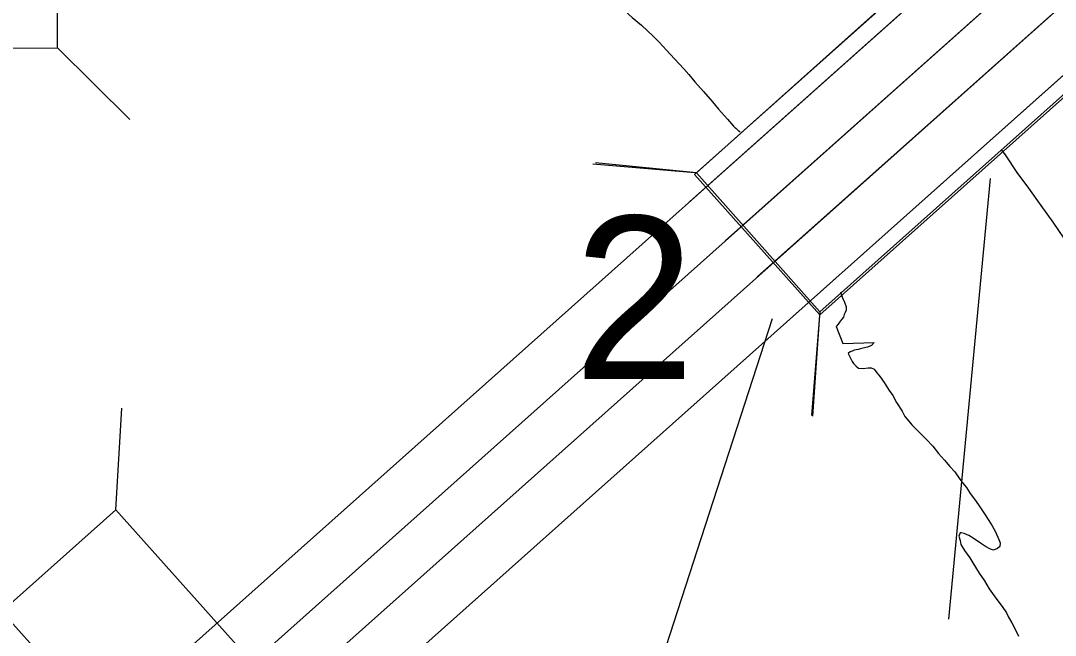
# Model space of a CAD drawing. Extents: x -939622 to -934245, y 1383184 to 1385301.
# Drawn here: x -936416.89 to -936408.84, y 1384599.72 to 1384604.5 of the extents above; entities that cross this region are included whole.
import ezdxf

# ---------------------------------------------------------------- set-up
doc = ezdxf.new("R2010")
doc.units = 0
for name, color, linetype in [('Level 19', 7, 'Continuous'), ('Level 2', 7, 'Continuous'), ('Level 20', 7, 'Continuous'), ('Level 23', 7, 'Continuous'), ('Level 25', 7, 'Continuous'), ('Level 9', 7, 'Continuous')]:
    doc.layers.add(name, color=color, linetype=linetype)

msp = doc.modelspace()

# ---------------------------------------------------------------- linework, layer by layer
at = {"layer": 'Level 19'}
for points in [[(-936407.1071, 1384607.1752), (-936416.3534, 1384598.9222)], [(-936406.8315, 1384606.8683), (-936416.079, 1384598.6143)], [(-936406.5809, 1384606.5893), (-936415.8295, 1384598.3343)], [(-936407.2662, 1384606.4803), (-936411.4069, 1384602.7844)], [(-936406.3053, 1384606.2824), (-936415.5551, 1384598.0263)], [(-936407.0165, 1384606.2005), (-936411.1572, 1384602.5046)], [(-936408.3818, 1384606.0374), (-936411.684, 1384603.09)], [(-936406.721, 1384605.9113), (-936410.8813, 1384602.198)]]:
    msp.add_lwpolyline(points, dxfattribs=at)
at = {"layer": 'Level 2'}
for points in [[(-936409.2585, 1384603.4919), (-936409.2289, 1384603.4552), (-936409.1386, 1384603.3174), (-936409.0484, 1384603.1946), (-936408.9521, 1384603.0598), (-936408.8588, 1384602.931), (-936408.7324, 1384602.7452)], [(-936409.2344, 1384603.462), (-936409.2289, 1384603.4552), (-936409.1386, 1384603.3174), (-936409.0484, 1384603.1946), (-936408.9521, 1384603.0598), (-936408.8588, 1384602.931), (-936408.7324, 1384602.7452)]]:
    msp.add_lwpolyline(points, dxfattribs=at)
at = {"layer": 'Level 20'}
for p, q in [((-936416.6, 1384604.2888), (-936416.0379, 1384603.7309)), ((-936412.4373, 1384603.3853), (-936411.6439, 1384603.3162)), ((-936411.6311, 1384603.3149), (-936412.4153, 1384603.3922)), ((-936411.6451, 1384603.3024), (-936410.6704, 1384602.2104)), ((-936410.67, 1384602.2324), (-936410.7363, 1384601.426)), ((-936410.7259, 1384601.422), (-936410.6702, 1384602.2103)), ((-936416.1454, 1384600.6923), (-936416.1005, 1384601.483))]:
    msp.add_line(p, q, dxfattribs=at)
for points in [[(-936417.8014, 1384607.8483), (-936417.788, 1384604.2844), (-936416.6, 1384604.2888), (-936416.6134, 1384607.8528)], [(-936411.6311, 1384603.3149), (-936407.2016, 1384607.2804), (-936406.2295, 1384606.1979), (-936410.67, 1384602.2324)], [(-936413.7721, 1384598.0334), (-936416.1454, 1384600.6923), (-936417.0317, 1384599.9012), (-936414.6584, 1384597.2423)]]:
    msp.add_lwpolyline(points, close=True, dxfattribs=at)
for points in [[(-936407.1922, 1384607.2769), (-936411.6451, 1384603.3024)], [(-936406.2174, 1384606.1849), (-936410.6704, 1384602.2104)]]:
    msp.add_lwpolyline(points, dxfattribs=at)
at = {"layer": 'Level 23'}
msp.add_line((-936412.6766, 1384597.1283), (-936411.0379, 1384602.1821), dxfattribs=at)
at = {"layer": 'Level 25'}
msp.add_line((-936409.6665, 1384599.8427), (-936409.3439, 1384603.2711), dxfattribs=at)
at = {"layer": 'Level 9'}
for points in [[(-936414.2904, 1384606.9075), (-936413.3237, 1384605.8788), (-936412.4219, 1384604.8369), (-936412.3407, 1384604.7291), (-936412.3076, 1384604.6962), (-936412.2355, 1384604.6184), (-936412.1844, 1384604.5735), (-936412.1304, 1384604.5227), (-936412.0583, 1384604.4629), (-936411.9682, 1384604.3791), (-936411.9201, 1384604.3312), (-936411.863, 1384604.2684), (-936411.7999, 1384604.2025), (-936411.7278, 1384604.1247), (-936411.6887, 1384604.0798), (-936411.6436, 1384604.0229), (-936411.5745, 1384603.948), (-936411.5053, 1384603.8672), (-936411.4602, 1384603.8103), (-936411.3881, 1384603.7325), (-936411.343, 1384603.6786), (-936411.2915, 1384603.6302)], [(-936414.1781, 1384606.7881), (-936413.3237, 1384605.8788), (-936412.4219, 1384604.8369), (-936412.3407, 1384604.7291), (-936412.3076, 1384604.6962), (-936412.2355, 1384604.6184), (-936412.1844, 1384604.5735), (-936412.1304, 1384604.5227), (-936412.0583, 1384604.4629), (-936411.9682, 1384604.3791), (-936411.9201, 1384604.3312), (-936411.863, 1384604.2684), (-936411.7999, 1384604.2025), (-936411.7278, 1384604.1247), (-936411.6887, 1384604.0798), (-936411.6436, 1384604.0229), (-936411.5745, 1384603.948), (-936411.5053, 1384603.8672), (-936411.4602, 1384603.8103), (-936411.3881, 1384603.7325), (-936411.343, 1384603.6786), (-936411.2984, 1384603.6366)], [(-936410.5114, 1384602.3885), (-936410.4939, 1384602.3422), (-936410.4788, 1384602.3092), (-936410.4667, 1384602.2732), (-936410.4666, 1384602.2462), (-936410.4726, 1384602.2281), (-936410.4815, 1384602.2131), (-936410.4874, 1384602.192), (-936410.5023, 1384602.174), (-936410.5172, 1384602.1529), (-936410.5291, 1384602.1378), (-936410.544, 1384602.1197), (-936410.4926, 1384601.9878), (-936410.2472, 1384601.9947), (-936410.2681, 1384601.9706), (-936410.3009, 1384601.9585), (-936410.3368, 1384601.9493), (-936410.3727, 1384601.9402), (-936410.4026, 1384601.934), (-936410.4206, 1384601.928), (-936410.4355, 1384601.9219), (-936410.4504, 1384601.9098), (-936410.4203, 1384601.8469), (-936410.4082, 1384601.8319), (-936410.3872, 1384601.811), (-936410.3692, 1384601.796), (-936410.3332, 1384601.7931), (-936410.2943, 1384601.7963), (-936410.2704, 1384601.7964), (-936410.2494, 1384601.7874), (-936410.2344, 1384601.7695), (-936410.2013, 1384601.7276), (-936410.1712, 1384601.6826), (-936410.1321, 1384601.6197), (-936410.102, 1384601.5808), (-936410.0748, 1384601.5268), (-936410.0297, 1384601.4609), (-936410.0086, 1384601.4189), (-936409.9785, 1384601.383)], [(-936410.4991, 1384602.3558), (-936410.4939, 1384602.3422), (-936410.4788, 1384602.3092), (-936410.4667, 1384602.2732), (-936410.4666, 1384602.2462), (-936410.4726, 1384602.2281), (-936410.4815, 1384602.2131), (-936410.4874, 1384602.192), (-936410.5023, 1384602.174), (-936410.5172, 1384602.1529), (-936410.5291, 1384602.1378), (-936410.544, 1384602.1197), (-936410.4926, 1384601.9878), (-936410.2472, 1384601.9947), (-936410.2681, 1384601.9706), (-936410.3009, 1384601.9585), (-936410.3368, 1384601.9493), (-936410.3727, 1384601.9402), (-936410.4026, 1384601.934), (-936410.4206, 1384601.928), (-936410.4355, 1384601.9219), (-936410.4504, 1384601.9098), (-936410.4203, 1384601.8469), (-936410.4082, 1384601.8319), (-936410.3872, 1384601.811), (-936410.3692, 1384601.796), (-936410.3332, 1384601.7931), (-936410.2943, 1384601.7963), (-936410.2704, 1384601.7964), (-936410.2494, 1384601.7874), (-936410.2344, 1384601.7695), (-936410.2013, 1384601.7276), (-936410.1712, 1384601.6826), (-936410.1321, 1384601.6197), (-936410.102, 1384601.5808), (-936410.0748, 1384601.5268), (-936410.0297, 1384601.4609), (-936410.0086, 1384601.4189), (-936409.9785, 1384601.383)], [(-936409.9785, 1384601.383), (-936409.9545, 1384601.353), (-936409.8884, 1384601.2872), (-936409.8403, 1384601.2393), (-936409.7922, 1384601.1884), (-936409.7471, 1384601.1315), (-936409.702, 1384601.0776), (-936409.6599, 1384601.0297), (-936409.6209, 1384600.9878), (-936409.5878, 1384600.9399), (-936409.5577, 1384600.901), (-936409.5306, 1384600.865), (-936409.5005, 1384600.8201), (-936409.4614, 1384600.7662), (-936409.4253, 1384600.7153), (-936409.3861, 1384600.6523), (-936409.356, 1384600.6104), (-936409.3319, 1384600.5684), (-936409.3048, 1384600.5205), (-936409.2777, 1384600.4605), (-936409.2686, 1384600.4365), (-936409.2715, 1384600.4065), (-936409.2894, 1384600.3914), (-936409.3193, 1384600.3793), (-936409.3432, 1384600.3852), (-936409.3822, 1384600.406), (-936409.4212, 1384600.4329), (-936409.4783, 1384600.4718), (-936409.5113, 1384600.4927), (-936409.5472, 1384600.5076), (-936409.5712, 1384600.5135), (-936409.5802, 1384600.5134), (-936409.5891, 1384600.4864), (-936409.58, 1384600.4534), (-936409.5739, 1384600.4234), (-936409.5467, 1384600.3754), (-936409.5046, 1384600.3185), (-936409.4805, 1384600.2795), (-936409.4323, 1384600.1986), (-936409.3902, 1384600.1387), (-936409.3541, 1384600.0788), (-936409.3029, 1384600.0039), (-936409.2518, 1384599.941), (-936409.2187, 1384599.8901), (-936409.2036, 1384599.8571), (-936409.1765, 1384599.8121), (-936409.1493, 1384599.7582), (-936409.1252, 1384599.7102)], [(-936409.9785, 1384601.383), (-936409.9545, 1384601.353), (-936409.8884, 1384601.2872), (-936409.8403, 1384601.2393), (-936409.7922, 1384601.1884), (-936409.7471, 1384601.1315), (-936409.702, 1384601.0776), (-936409.6599, 1384601.0297), (-936409.6209, 1384600.9878), (-936409.5878, 1384600.9399), (-936409.5577, 1384600.901), (-936409.5306, 1384600.865), (-936409.5005, 1384600.8201), (-936409.4614, 1384600.7662), (-936409.4253, 1384600.7153), (-936409.3861, 1384600.6523), (-936409.356, 1384600.6104), (-936409.3319, 1384600.5684), (-936409.3048, 1384600.5205), (-936409.2777, 1384600.4605), (-936409.2686, 1384600.4365), (-936409.2715, 1384600.4065), (-936409.2894, 1384600.3914), (-936409.3193, 1384600.3793), (-936409.3432, 1384600.3852), (-936409.3822, 1384600.406), (-936409.4212, 1384600.4329), (-936409.4783, 1384600.4718), (-936409.5113, 1384600.4927), (-936409.5472, 1384600.5076), (-936409.5712, 1384600.5135), (-936409.5802, 1384600.5134), (-936409.5891, 1384600.4864), (-936409.58, 1384600.4534), (-936409.5739, 1384600.4234), (-936409.5467, 1384600.3754), (-936409.5046, 1384600.3185), (-936409.4805, 1384600.2795), (-936409.4323, 1384600.1986), (-936409.3902, 1384600.1387), (-936409.3541, 1384600.0788), (-936409.3029, 1384600.0039), (-936409.2518, 1384599.941), (-936409.2187, 1384599.8901), (-936409.2036, 1384599.8571), (-936409.1918, 1384599.8376)]]:
    msp.add_lwpolyline(points, dxfattribs=at)

# ---------------------------------------------------------------- texts
at = {"layer": 'Level 20'}
msp.add_text('2', height=1.2672, dxfattribs=at).set_placement((-936412.5852, 1384601.7098))

doc.saveas('drawing.dxf')
